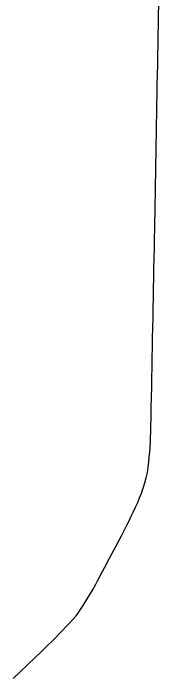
# Model space of a CAD drawing. Extents: x 0 to 34, y 0 to 22.
# Drawn here: x 4.6248 to 4.6479, y 19.9296 to 20.0352 of the extents above; entities that cross this region are included whole.
import ezdxf

# ---------------------------------------------------------------- set-up
doc = ezdxf.new("R2010")
doc.units = 0
doc.layers.add('GM_X_State_Route', color=7, linetype='Continuous')

msp = doc.modelspace()

# ---------------------------------------------------------------- linework, layer by layer
at = {"layer": 'GM_X_State_Route'}
msp.add_lwpolyline([(4.624791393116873, 19.929299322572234), (4.625934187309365, 19.930393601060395), (4.627076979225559, 19.931487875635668), (4.628219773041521, 19.932582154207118), (4.629290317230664, 19.933607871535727), (4.630361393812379, 19.934633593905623), (4.630935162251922, 19.93519523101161), (4.63150893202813, 19.935757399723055), (4.632068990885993, 19.936332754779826), (4.632629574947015, 19.93690757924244), (4.633176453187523, 19.937495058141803), (4.633723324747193, 19.938083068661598), (4.634256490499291, 19.938683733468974), (4.634789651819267, 19.93928387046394), (4.635098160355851, 19.93968466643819), (4.6353982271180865, 19.94009179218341), (4.635828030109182, 19.94077050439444), (4.636258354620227, 19.941448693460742), (4.636672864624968, 19.942136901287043), (4.637087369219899, 19.942825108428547), (4.637485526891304, 19.943522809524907), (4.637883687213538, 19.944220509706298), (4.63826549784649, 19.944927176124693), (4.638647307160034, 19.945633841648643), (4.639382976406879, 19.94703451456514), (4.6401186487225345, 19.94843518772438), (4.640854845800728, 19.949835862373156), (4.641590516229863, 19.95123653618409), (4.642050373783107, 19.952110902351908), (4.642509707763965, 19.952985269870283), (4.642874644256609, 19.953699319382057), (4.643239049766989, 19.954413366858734), (4.643586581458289, 19.955135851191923), (4.643934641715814, 19.955858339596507), (4.644265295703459, 19.956588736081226), (4.644596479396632, 19.957318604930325), (4.644909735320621, 19.958056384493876), (4.645223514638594, 19.95879469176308), (4.645497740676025, 19.959605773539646), (4.64574138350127, 19.960426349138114), (4.6459544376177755, 19.961255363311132), (4.646136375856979, 19.96209175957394), (4.646287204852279, 19.96293448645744), (4.646367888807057, 19.96373185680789), (4.646448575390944, 19.964529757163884), (4.646510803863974, 19.965329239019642), (4.646573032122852, 19.96612871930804), (4.646616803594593, 19.966929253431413), (4.646660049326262, 19.96772978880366), (4.646684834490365, 19.96853138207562), (4.646709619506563, 19.969332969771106), (4.646740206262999, 19.970914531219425), (4.646770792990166, 19.9724960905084), (4.646801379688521, 19.974077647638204), (4.646831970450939, 19.975659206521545), (4.646862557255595, 19.97724076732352), (4.6468926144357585, 19.978822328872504), (4.646923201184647, 19.980403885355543), (4.646953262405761, 19.981985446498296), (4.646983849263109, 19.9835670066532), (4.647013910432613, 19.985148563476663), (4.647044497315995, 19.986730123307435), (4.647074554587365, 19.988311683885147), (4.647105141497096, 19.98989324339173), (4.647135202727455, 19.99147479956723), (4.647165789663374, 19.993056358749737), (4.647195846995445, 19.994637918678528), (4.647226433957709, 19.99621947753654), (4.647256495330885, 19.997801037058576), (4.647287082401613, 19.999382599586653), (4.64731714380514, 20.000964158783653), (4.647339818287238, 20.00214491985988), (4.647362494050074, 20.003325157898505), (4.6473904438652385, 20.004907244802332), (4.647418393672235, 20.006489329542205), (4.647446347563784, 20.008071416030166), (4.647474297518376, 20.009653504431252), (4.6475022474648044, 20.0112355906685), (4.6475301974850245, 20.012817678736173), (4.647558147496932, 20.014399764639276), (4.647586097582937, 20.015981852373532), (4.647614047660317, 20.017563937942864), (4.647641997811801, 20.01914602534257), (4.6476699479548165, 20.020728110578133), (4.647697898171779, 20.022310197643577), (4.647725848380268, 20.023892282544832), (4.647753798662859, 20.02547436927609), (4.6477817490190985, 20.02705645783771), (4.647809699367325, 20.02863854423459), (4.647837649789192, 20.03022063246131), (4.647865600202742, 20.031802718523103), (4.647893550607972, 20.033384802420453), (4.647921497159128, 20.034966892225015), (4.647949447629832, 20.036548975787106)], dxfattribs=at)

doc.saveas('drawing.dxf')
